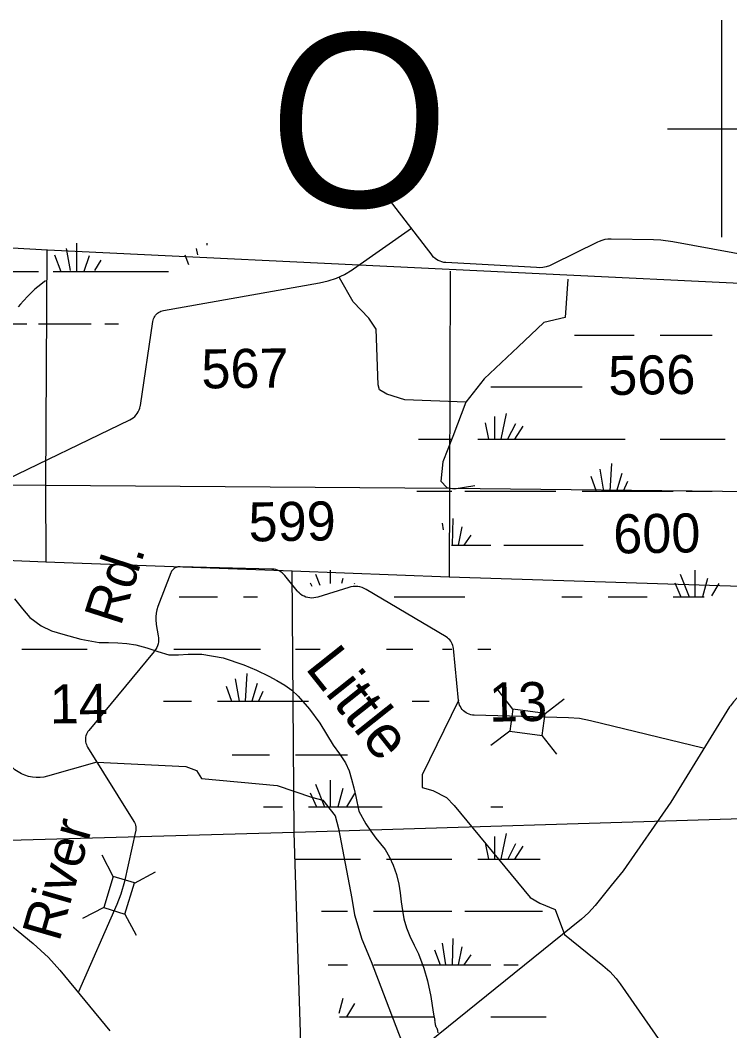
# Model space of a CAD drawing. Extents: x 2480962 to 2688785, y 277103 to 599240.
# Drawn here: x 2571212 to 2579387, y 574894 to 586540 of the extents above; entities that cross this region are included whole.
import ezdxf

# ---------------------------------------------------------------- set-up
doc = ezdxf.new("R2010")
doc.units = 0
for name, color, linetype in [('County Boundary', 7, 'Continuous'), ('Culture', 7, 'Continuous'), ('Level 36', 7, 'Continuous'), ('Level 42', 7, 'Continuous'), ('Narrow River Creek and Branch and Slough', 7, 'Continuous'), ('Section Lines', 7, 'Continuous'), ('Section Numbers', 7, 'Continuous'), ('Swamps', 7, 'Continuous'), ('Township and Range Tics', 7, 'Continuous'), ('Uninventoried Roads and Features', 7, 'Continuous')]:
    doc.layers.add(name, color=color, linetype=linetype)

msp = doc.modelspace()

# ---------------------------------------------------------------- linework, layer by layer
at = {"layer": 'County Boundary'}
msp.add_lwpolyline([(2558504.754, 584643.044), (2564398.015, 584296.256), (2571527.431, 583894.232), (2580780.754, 583447.235), (2590115.277, 582967.108), (2594495.687, 582749.68), (2597821.147, 582595.874)], dxfattribs=at)
at = {"layer": 'Narrow River Creek and Branch and Slough'}
for points in [[(2571501.695, 583536.182), (2571470.702, 583513.039), (2571447.903, 583495.209), (2571414.33, 583467.709), (2571381.391, 583439.305), (2571359.84, 583419.845), (2571343.993, 583404.976), (2571320.683, 583382.199), (2571297.866, 583358.815), (2571250.013, 583307.199), (2571215.168, 583267.715), (2571189.597, 583237.633)], [(2571146.432, 579873.107), (2571237.713, 579758.123), (2571323.509, 579658.918), (2571451.569, 579560.321), (2571574.008, 579505.235), (2571701.138, 579463.466), (2571908.961, 579406.242), (2572119.761, 579369.038), (2572228.088, 579367.168), (2572336.429, 579366.861), (2572439.99, 579359.198), (2572542.798, 579343.393), (2572670.056, 579308.215), (2572796.131, 579264.159), (2572924.707, 579227.293), (2573035.545, 579226.708), (2573146.525, 579235.761), (2573305.08, 579232.751), (2573549.954, 579191.98), (2573787.431, 579112.807), (2573932.752, 579049.102), (2574074.448, 578979.488), (2574168.504, 578929.785), (2574260.688, 578876.438), (2574342.13, 578819.384), (2574415.498, 578751.793), (2574546.557, 578600.166), (2574662.523, 578438.173), (2574740.952, 578312.414), (2574818.936, 578186.685), (2574889.796, 578085.57), (2574958.898, 577982.535), (2575000.728, 577890.319), (2575029.982, 577793.257), (2575055.849, 577693.32), (2575080.068, 577593.104), (2575113.904, 577424.434), (2575195.02, 577277.587), (2575250.631, 577195.671), (2575308.033, 577115.34), (2575415.363, 576984.728), (2575467.031, 576895.891), (2575507.512, 576801.037), (2575546.704, 576694.479), (2575573.647, 576585.256), (2575588.244, 576482.389), (2575602.668, 576379.515), (2575616.71, 576281.887), (2575631.554, 576184.344), (2575660.734, 576082.599), (2575702.772, 575984.494), (2575752.261, 575882.307), (2575800.472, 575779.739), (2575860.655, 575616.734), (2575904.79, 575469.356), (2575944.043, 575290.192), (2575958.896, 575187.399), (2575973.064, 575084.451), (2575990.188, 575011.741)]]:
    msp.add_lwpolyline(points, dxfattribs=at)
at = {"layer": 'Section Lines'}
for p, q in [((2571517.659, 583887.862), (2571504.94, 581179.008)), ((2576164.836, 583650.075), (2576158.579, 581144.119)), ((2571504.94, 581179.008), (2567785.532, 581203.988)), ((2576162.834, 581144.087), (2571504.94, 581179.008)), ((2571504.94, 581179.008), (2571506.544, 580298.989)), ((2576158.579, 581144.119), (2576155.415, 580125.414)), ((2580767.221, 581095.191), (2576162.834, 581144.087)), ((2569024.824, 580393.082), (2571506.544, 580298.989)), ((2571506.544, 580298.989), (2574346.708, 580193.888)), ((2574346.708, 580193.888), (2576155.415, 580125.414)), ((2574369.084, 577177.599), (2574346.708, 580193.888)), ((2576155.415, 580125.414), (2579633.913, 580013.478)), ((2579677.905, 577340.767), (2574371.033, 577177.653)), ((2574371.033, 577177.653), (2569091.554, 577031.574)), ((2574538.346, 571851.159), (2574369.084, 577177.599))]:
    msp.add_line(p, q, dxfattribs=at)
msp.add_lwpolyline([(2578884.274, 581112.311), (2579184.774, 581112.254)], dxfattribs=at)
at = {"layer": 'Swamps'}
for p, q in [((2571861.037, 583969.314), (2571861.045, 583643.088)), ((2571607.312, 583836.403), (2571679.811, 583643.085)), ((2571740.216, 583908.9), (2571788.551, 583655.169)), ((2572006.028, 583824.328), (2571945.621, 583643.09)), ((2572138.934, 583776), (2572066.443, 583655.174)), ((2570689.728, 583643.068), (2571420.584, 583643.081)), ((2571589.728, 583643.084), (2572189.728, 583643.094)), ((2572189.728, 583643.094), (2572920.583, 583643.107)), ((2571421.495, 583043.072), (2572030.723, 583043.083))]:
    msp.add_line(p, q, dxfattribs=at)
for points in [[(2573361.037, 583969.341), (2573361.037, 583948.475)], [(2573107.312, 583836.429), (2573148.794, 583725.815)], [(2573240.215, 583908.927), (2573254.06, 583836.248)], [(2570793.158, 583040.443), (2571286.579, 583040.452)], [(2572186.579, 583040.468), (2572344.598, 583040.47)], [(2577599.982, 582912.316), (2578286.732, 582912.328)], [(2578583.482, 582912.333), (2579184.732, 582912.343)], [(2576634.996, 582314.79), (2577685.496, 582314.808)], [(2576676.004, 581973.349), (2576676.01, 581713.532)], [(2576809.503, 582006.726), (2576750.26, 581713.533)], [(2576568.256, 581899.096), (2576605.51, 581713.53)], [(2576917.256, 581887.976), (2576828.01, 581713.534)], [(2577002.507, 581861.978), (2576906.01, 581713.536)], [(2575800.01, 581713.516), (2576186.01, 581713.523)], [(2576483.01, 581713.528), (2576605.51, 581713.53)], [(2576605.51, 581713.53), (2576676.01, 581713.532)], [(2576676.01, 581713.532), (2576750.26, 581713.533)], [(2576750.26, 581713.533), (2576828.01, 581713.534)], [(2576828.01, 581713.534), (2576906.01, 581713.536)], [(2576906.01, 581713.536), (2578182.76, 581713.558)], [(2578583.51, 581713.565), (2579333.26, 581713.516)], [(2578023.267, 581431.489), (2578004.524, 581112.296)], [(2577785.77, 581286.733), (2577848.774, 581112.293)], [(2577889.518, 581368.361), (2577934.024, 581112.295)], [(2578142.019, 581316.426), (2578082.524, 581112.297)], [(2578208.771, 581223.614), (2578160.524, 581112.298)], [(2575781.524, 581112.257), (2576186.024, 581112.264)], [(2576334.524, 581112.267), (2577384.774, 581112.285)], [(2577685.524, 581112.29), (2577848.774, 581112.293)], [(2577848.774, 581112.293), (2577934.024, 581112.295)], [(2577934.024, 581112.295), (2578004.524, 581112.296)], [(2578004.524, 581112.296), (2578082.524, 581112.297)], [(2578082.524, 581112.297), (2578160.524, 581112.298)], [(2578160.524, 581112.298), (2578735.774, 581112.308)], [(2576197.282, 580796.823), (2576189.789, 580492.443)], [(2576074.783, 580744.82), (2576085.785, 580666.881)], [(2576301.034, 580700.323), (2576256.539, 580492.444)], [(2576405.036, 580607.511), (2576323.289, 580492.445)], [(2576182.289, 580492.443), (2576189.789, 580492.443)], [(2576189.789, 580492.443), (2576256.539, 580492.444)], [(2576256.539, 580492.444), (2576323.289, 580492.445)], [(2576323.289, 580492.445), (2576635.039, 580492.451)], [(2576783.539, 580492.453), (2577698.915, 580492.469)], [(2574612.297, 580154.723), (2574664.3, 580028.535)], [(2574783.046, 580202.977), (2574783.049, 580047.099)], [(2574927.798, 580106.478), (2574913.049, 580047.102)], [(2578813.796, 580154.733), (2578917.552, 579894.918)], [(2578984.545, 580202.987), (2578984.552, 579894.919)], [(2579129.297, 580106.488), (2579073.552, 579894.921)], [(2574553.049, 580058.221), (2574571.55, 580017.408)], [(2575061.549, 580047.104), (2575057.8, 580039.667)], [(2578754.298, 580058.231), (2578824.802, 579894.917)], [(2579262.799, 580047.114), (2579177.552, 579906.048)], [(2573042.553, 579894.88), (2573484.053, 579894.888)], [(2573784.803, 579894.893), (2573944.303, 579894.896)], [(2575521.803, 579894.923), (2576334.553, 579894.937)], [(2577452.373, 579894.907), (2577685.552, 579894.897)], [(2577986.052, 579894.902), (2578435.052, 579894.91)], [(2578735.802, 579894.915), (2578824.802, 579894.917)], [(2578824.802, 579894.917), (2578917.552, 579894.918)], [(2578917.552, 579894.918), (2578984.552, 579894.919)], [(2578984.552, 579894.919), (2579073.552, 579894.921)], [(2579073.552, 579894.921), (2579092.052, 579894.921)], [(2571231.317, 579293.652), (2571984.817, 579293.665)], [(2572983.622, 579293.668), (2573981.567, 579293.638)], [(2574382.317, 579293.644), (2574667.618, 579293.649)], [(2575432.567, 579293.662), (2575737.067, 579293.668)], [(2576078.317, 579293.674), (2576186.067, 579293.675)], [(2576483.067, 579293.68), (2576605.317, 579293.683)], [(2576605.317, 579293.683), (2576635.787, 579293.683)], [(2573688.325, 578948.503), (2573732.831, 578692.375)], [(2573821.824, 579011.568), (2573803.331, 578692.376)], [(2573584.327, 578866.812), (2573647.331, 578692.373)], [(2573940.576, 578896.506), (2573881.331, 578692.377)], [(2574007.328, 578803.756), (2573959.081, 578692.378)], [(2572864.331, 578692.422), (2573183.581, 578692.365)], [(2573484.081, 578692.37), (2573647.331, 578692.373)], [(2573647.331, 578692.373), (2573732.831, 578692.375)], [(2573732.831, 578692.375), (2573803.331, 578692.376)], [(2573803.331, 578692.376), (2573881.331, 578692.377)], [(2573881.331, 578692.377), (2573959.081, 578692.378)], [(2573959.081, 578692.378), (2574534.581, 578692.388)], [(2575727.755, 578692.409), (2575922.581, 578692.412)], [(2573654.845, 578072.551), (2574085.345, 578072.559)], [(2574382.345, 578072.564), (2574983.595, 578072.574)], [(2574783.102, 577783.066), (2574783.109, 577475.062)], [(2574612.353, 577734.813), (2574716.359, 577475.061)], [(2574927.854, 577686.567), (2574872.109, 577475.063)], [(2574553.105, 577638.31), (2574623.609, 577475.059)], [(2575061.606, 577627.194), (2574972.359, 577475.065)], [(2574014.859, 577475.049), (2574233.859, 577475.052)], [(2574534.359, 577475.058), (2574623.609, 577475.059)], [(2574623.609, 577475.059), (2574716.359, 577475.061)], [(2574716.359, 577475.061), (2574783.109, 577475.062)], [(2574783.109, 577475.062), (2574872.109, 577475.063)], [(2574872.109, 577475.063), (2574972.359, 577475.065)], [(2574972.359, 577475.065), (2575380.859, 577475.053)], [(2576635.109, 577475.031), (2576772.359, 577475.033)], [(2576675.867, 577133.589), (2576675.873, 576873.773)], [(2576809.616, 577166.966), (2576750.123, 576873.774)], [(2576568.369, 577059.336), (2576605.373, 576873.772)], [(2576917.119, 577048.217), (2576828.123, 576873.775)], [(2577002.62, 577022.218), (2576906.123, 576873.777)], [(2574382.373, 576873.796), (2575132.123, 576873.747)], [(2575432.623, 576873.752), (2576186.123, 576873.765)], [(2576482.873, 576873.77), (2576605.373, 576873.772)], [(2576605.373, 576873.772), (2576675.873, 576873.773)], [(2576675.873, 576873.773), (2576750.123, 576873.774)], [(2576750.123, 576873.774), (2576828.123, 576873.775)], [(2576828.123, 576873.775), (2576906.123, 576873.777)], [(2576906.123, 576873.777), (2577202.873, 576873.782)], [(2574682.887, 576272.542), (2574983.637, 576272.548)], [(2575284.137, 576272.491), (2576186.137, 576272.506)], [(2576334.637, 576272.508), (2577228.887, 576272.523)], [(2576074.646, 575905.06), (2576111.902, 575652.682)], [(2576197.144, 575957.063), (2576189.902, 575652.684)], [(2575985.647, 575827.121), (2576048.652, 575652.681)], [(2576301.147, 575860.564), (2576256.652, 575652.685)], [(2576405.149, 575767.752), (2576323.402, 575652.686)], [(2574760.902, 575652.723), (2574983.652, 575652.726)], [(2575284.152, 575652.731), (2576048.652, 575652.681)], [(2576048.652, 575652.681), (2576111.902, 575652.682)], [(2576111.902, 575652.682), (2576189.902, 575652.684)], [(2576189.902, 575652.684), (2576256.652, 575652.685)], [(2576256.652, 575652.685), (2576323.402, 575652.686)], [(2576323.402, 575652.686), (2576635.152, 575652.691)], [(2576783.652, 575652.694), (2576950.652, 575652.696)], [(2574927.911, 575266.72), (2574883.415, 575092.279)], [(2575061.412, 575207.346), (2574972.415, 575055.155)], [(2574890.665, 575055.153), (2574972.415, 575055.155)], [(2574972.415, 575055.155), (2575981.915, 575055.171)], [(2576026.68, 574872.354), (2576022.763, 574895.327), (2576021.634, 574900.97), (2576020.659, 574905.157), (2576018.917, 574911.35), (2576016.75, 574917.419), (2576015.77, 574919.693), (2576014.755, 574921.794), (2576012.657, 574925.674), (2576004.631, 574939.075), (2576002.801, 574942.499), (2576001.558, 574945.115), (2576000.719, 574947.111), (2575999.637, 574950.168), (2575998.803, 574953.313), (2575997.298, 574960.566), (2575994.998, 574973.296), (2575993.528, 574982.874), (2575991.678, 574997.285), (2575990.188, 575011.741)], [(2576635.165, 575055.182), (2577269.915, 575055.131)]]:
    msp.add_lwpolyline(points, dxfattribs=at)
at = {"layer": 'Township and Range Tics'}
for p, q in [((2579293.111, 586540.333), (2579293.108, 584040.303)), ((2578668.102, 585290.319), (2579918.117, 585290.317))]:
    msp.add_line(p, q, dxfattribs=at)
at = {"layer": 'Uninventoried Roads and Features'}
for p, q in [((2575956.377, 583831.372), (2575440.464, 584504.618)), ((2575051.193, 583674.85), (2575719.728, 584145.009)), ((2577863.525, 583982.756), (2577346.722, 583727.052)), ((2578508.931, 584010.05), (2578019.399, 584017.895)), ((2581056.358, 583561.144), (2578732.011, 583987.936)), ((2577159.509, 583688.769), (2576115.213, 583747.364)), ((2572862.697, 583195.273), (2574660.392, 583512.478)), ((2572596.111, 582100.261), (2572739.067, 583068.129)), ((2570771.762, 581112.321), (2572474.829, 581935.196)), ((2574109.629, 580215.995), (2573052.808, 580242.418)), ((2572946.004, 580170.853), (2572798.314, 579784.484)), ((2574400.846, 579964.748), (2574260.121, 580141.194)), ((2574996.833, 580003.902), (2574639.317, 579891.801)), ((2576118.368, 579434.053), (2575199.01, 579980.316)), ((2572779.009, 579577.177), (2572802.883, 579445.53)), ((2576261.043, 578700.568), (2576203.191, 579300.374)), ((2572755.944, 579266.338), (2572001.309, 578355.322)), ((2576887.141, 578601.25), (2576720.327, 578819.821)), ((2577258.804, 578551.336), (2577477.375, 578718.15)), ((2576887.141, 578601.25), (2576853.066, 578347.528)), ((2577258.804, 578551.336), (2576887.141, 578601.25)), ((2579385.775, 578625.797), (2578708.176, 577530.828)), ((2577527.162, 578501.882), (2576441.979, 578531.655)), ((2577224.729, 578297.614), (2577258.804, 578551.336)), ((2579080.677, 578150.74), (2577782.206, 578467.653)), ((2576853.066, 578347.528), (2576634.495, 578180.714)), ((2576853.066, 578347.528), (2577224.729, 578297.614)), ((2577223.578, 578299.122), (2577390.392, 578080.551)), ((2571988.316, 578162.882), (2572520.775, 577307.799)), ((2572096.322, 577989.435), (2571528.015, 577828.388)), ((2572540.785, 577189.945), (2572412.175, 576616.347)), ((2572284.628, 576673.916), (2572156.562, 576917.227)), ((2572527.447, 576597.16), (2572770.758, 576725.226)), ((2572284.628, 576673.916), (2572173.487, 576315.764)), ((2572529.127, 576598.044), (2572284.628, 576673.916)), ((2572417.986, 576239.892), (2572529.127, 576598.044)), ((2578022.329, 576566.885), (2577837.739, 576339.856)), ((2570672.809, 576466.506), (2571360.282, 575900.561)), ((2572324.867, 576350.435), (2571882.28, 575342.95)), ((2572173.487, 576315.764), (2571930.177, 576187.698)), ((2572173.487, 576315.764), (2572417.986, 576239.892)), ((2572417.986, 576239.892), (2572546.052, 575996.581)), ((2577676.887, 576179.515), (2575809.152, 574670.793)), ((2577482.243, 576004.132), (2577925.797, 575647.852)), ((2571668.321, 575593.044), (2572245.563, 574894.265)), ((2578124.963, 575434.339), (2579032.973, 574127.433))]:
    msp.add_line(p, q, dxfattribs=at)
for points in [[(2578019.399, 584017.895), (2577983.914, 584016.605), (2577948.758, 584011.612), (2577914.316, 584002.972), (2577880.966, 583990.78), (2577863.525, 583982.756)], [(2578732.011, 583987.936), (2578591.31, 584006.22), (2578508.931, 584010.05)], [(2576115.213, 583747.364), (2576092.809, 583749.803), (2576070.782, 583754.569), (2576049.375, 583761.613), (2576028.82, 583770.855), (2576009.345, 583782.196), (2575991.161, 583795.509), (2575974.469, 583810.651), (2575959.451, 583827.455), (2575956.377, 583831.372)], [(2577346.722, 583727.052), (2577310.695, 583711.517), (2577273.243, 583699.835), (2577234.774, 583692.13), (2577195.711, 583688.489), (2577159.509, 583688.769)], [(2574660.392, 583512.478), (2574759.665, 583535.409), (2574855.998, 583568.592), (2574948.334, 583611.663), (2575035.661, 583664.151), (2575051.193, 583674.85)], [(2576346.32, 582139.418), (2575643.478, 582166.163), (2575437.062, 582229.408), (2575350.647, 582278.941), (2575335.279, 582338.386), (2575311.282, 582979.341), (2575228.222, 583106.291), (2575048.75, 583294.061), (2574889.546, 583573.298)], [(2577522.552, 583557.482), (2577492.07, 583115.866), (2577243.175, 583057.973), (2576949.295, 582774.493), (2576557.775, 582406.838), (2576346.32, 582139.418), (2576194.866, 581742.409), (2576080.535, 581452.843), (2576058.613, 581229.898), (2576128.413, 581156.661), (2576211.93, 581137.964), (2576451.678, 581180.114)], [(2572739.067, 583068.129), (2572742.203, 583083.685), (2572746.95, 583098.827), (2572753.253, 583113.39), (2572761.042, 583127.215), (2572770.235, 583140.149), (2572780.73, 583152.052), (2572792.411, 583162.793), (2572805.15, 583172.253), (2572818.809, 583180.331), (2572833.238, 583186.936), (2572848.278, 583191.996), (2572862.697, 583195.273)], [(2572474.829, 581935.196), (2572494.904, 581946.226), (2572513.717, 581959.296), (2572531.058, 581974.259), (2572546.742, 581990.954), (2572560.594, 582009.196), (2572572.464, 582028.787), (2572582.221, 582049.511), (2572589.759, 582071.142), (2572594.993, 582093.441), (2572596.111, 582100.261)], [(2573052.808, 580242.418), (2573041.156, 580242.099), (2573029.601, 580240.564), (2573018.269, 580237.83), (2573007.286, 580233.925), (2572996.772, 580228.895), (2572986.84, 580222.793), (2572977.601, 580215.686), (2572969.155, 580207.651), (2572961.595, 580198.779), (2572955.004, 580189.164), (2572949.455, 580178.914), (2572946.004, 580170.853)], [(2574260.121, 580141.194), (2574246.309, 580156.766), (2574230.945, 580170.808), (2574214.197, 580183.167), (2574196.249, 580193.707), (2574177.298, 580202.315), (2574157.551, 580208.894), (2574137.224, 580213.373), (2574116.54, 580215.702), (2574109.629, 580215.995)], [(2575199.01, 579980.316), (2575175.882, 579992.467), (2575151.609, 580002.135), (2575126.46, 580009.213), (2575100.708, 580013.622), (2575074.637, 580015.316), (2575048.531, 580014.275), (2575022.678, 580010.512), (2574997.359, 580004.066), (2574996.833, 580003.902)], [(2574639.317, 579891.801), (2574616.952, 579886.055), (2574594.109, 579882.678), (2574571.039, 579881.707), (2574547.993, 579883.154), (2574525.225, 579887.002), (2574502.983, 579893.207), (2574481.513, 579901.705), (2574461.048, 579912.4), (2574441.812, 579925.176), (2574424.018, 579939.892), (2574407.86, 579956.388), (2574400.846, 579964.748)], [(2572798.314, 579784.484), (2572785.847, 579745.928), (2572777.478, 579706.28), (2572773.299, 579665.974), (2572773.356, 579625.453), (2572777.648, 579585.158), (2572779.009, 579577.177)], [(2572802.883, 579445.53), (2572805.794, 579422.739), (2572806.307, 579399.769), (2572804.415, 579376.872), (2572800.142, 579354.297), (2572793.531, 579332.293), (2572784.657, 579311.1), (2572773.616, 579290.951), (2572760.53, 579272.066), (2572755.944, 579266.338)], [(2576203.191, 579300.374), (2576200.479, 579318.494), (2576195.889, 579336.232), (2576189.469, 579353.392), (2576181.292, 579369.788), (2576171.445, 579385.239), (2576160.037, 579399.577), (2576147.193, 579412.643), (2576133.053, 579424.295), (2576118.368, 579434.053)], [(2576261.043, 578700.568), (2575842.908, 577844.728), (2575843.605, 577699.789), (2575966.202, 577664.897), (2576125.058, 577580.864), (2576210.819, 577490.721), (2577086.954, 576429.444), (2577196.974, 576365.173), (2577376.72, 576291.446), (2577482.243, 576004.132)], [(2576441.979, 578531.655), (2576422.476, 578533.214), (2576403.242, 578536.804), (2576384.489, 578542.385), (2576366.421, 578549.895), (2576349.238, 578559.252), (2576333.128, 578570.355), (2576318.265, 578583.081), (2576304.814, 578597.291), (2576292.923, 578612.829), (2576282.72, 578629.524), (2576274.319, 578647.195), (2576267.81, 578665.647), (2576263.267, 578684.679), (2576261.043, 578700.568)], [(2579511.391, 578767.759), (2579467.695, 578728.771), (2579428.315, 578685.429), (2579393.682, 578638.207), (2579385.775, 578625.797)], [(2577782.206, 578467.653), (2577657.106, 578491.327), (2577530.219, 578501.794), (2577527.162, 578501.882)], [(2572001.309, 578355.322), (2571991.004, 578341.466), (2571982.206, 578326.608), (2571975.007, 578310.913), (2571969.489, 578294.551), (2571965.712, 578277.701), (2571963.716, 578260.549), (2571963.524, 578243.283), (2571965.138, 578226.091), (2571968.54, 578209.162), (2571973.694, 578192.68), (2571980.541, 578176.829), (2571988.316, 578162.882)], [(2571528.015, 577828.388), (2571484.76, 577818.543), (2571440.713, 577813.274), (2571396.356, 577812.637), (2571352.176, 577816.641), (2571308.656, 577825.242), (2571266.274, 577838.344), (2571225.494, 577855.805), (2571186.761, 577877.433), (2571150.502, 577902.991), (2571118.805, 577930.564)], [(2572096.322, 577989.435), (2573120.652, 577938.984), (2573243.552, 577894.437), (2573302.339, 577803.466), (2574170.895, 577719.957), (2574568.496, 577587.202), (2574698.86, 577550.614), (2574841.361, 577373.304), (2574880.774, 577223.756), (2575031.433, 576418.533), (2575062.426, 576230.07), (2575146.427, 575950.459), (2575254.808, 575692.857), (2575570.026, 574867.56), (2575689.375, 574567.772)], [(2578708.176, 577530.829), (2578158.528, 576738.53), (2578022.329, 576566.886)], [(2572520.775, 577307.799), (2572528.755, 577293.351), (2572535.18, 577278.147), (2572539.981, 577262.356), (2572543.105, 577246.149), (2572544.518, 577229.703), (2572544.204, 577213.2), (2572542.168, 577196.821), (2572540.785, 577189.945)], [(2572412.175, 576616.347), (2572371.272, 576470.215), (2572324.867, 576350.435)], [(2577837.739, 576339.856), (2577761.202, 576255.19), (2577676.887, 576179.515)], [(2571360.282, 575900.561), (2571535.956, 575739.8), (2571668.321, 575593.044)], [(2577925.797, 575647.852), (2578005.524, 575576.635), (2578077.371, 575497.474), (2578124.963, 575434.339)]]:
    msp.add_lwpolyline(points, dxfattribs=at)

# ---------------------------------------------------------------- texts
at = {"layer": 'Culture'}
msp.add_text('O', height=2000, rotation=357.104525, dxfattribs=at).set_placement((2574028.084, 584441.785))
at = {"layer": 'Level 36'}
for s, rotation, p in [('567', 0.8221889, (2573302.35, 582295.639)), ('599', 0.8221778, (2573845.913, 580532.599))]:
    msp.add_text(s, height=450, rotation=rotation, dxfattribs=at).set_placement(p)
at = {"layer": 'Level 42'}
msp.add_text('Little', height=500, rotation=308.4951667, dxfattribs=at).set_placement((2574485.36, 579074.863))
at = {"layer": 'Section Numbers'}
for s, rotation, p in [('566', 0.8221889, (2577990.068, 582220.188)), ('600', 0.8221778, (2578047.671, 580394.041)), ('14', 0.8221667, (2571555.285, 578434.671)), ('13', 0.8221639, (2576615.834, 578456.234))]:
    msp.add_text(s, height=450, rotation=rotation, dxfattribs=at).set_placement(p)
at = {"layer": 'Uninventoried Roads and Features'}
for s, rotation, p in [('Rd.', 72.1512389, (2572369.293, 579546.273)), ('River', 73.8851778, (2571660.115, 575909.238))]:
    msp.add_text(s, height=450, rotation=rotation, dxfattribs=at).set_placement(p)

doc.saveas('drawing.dxf')
